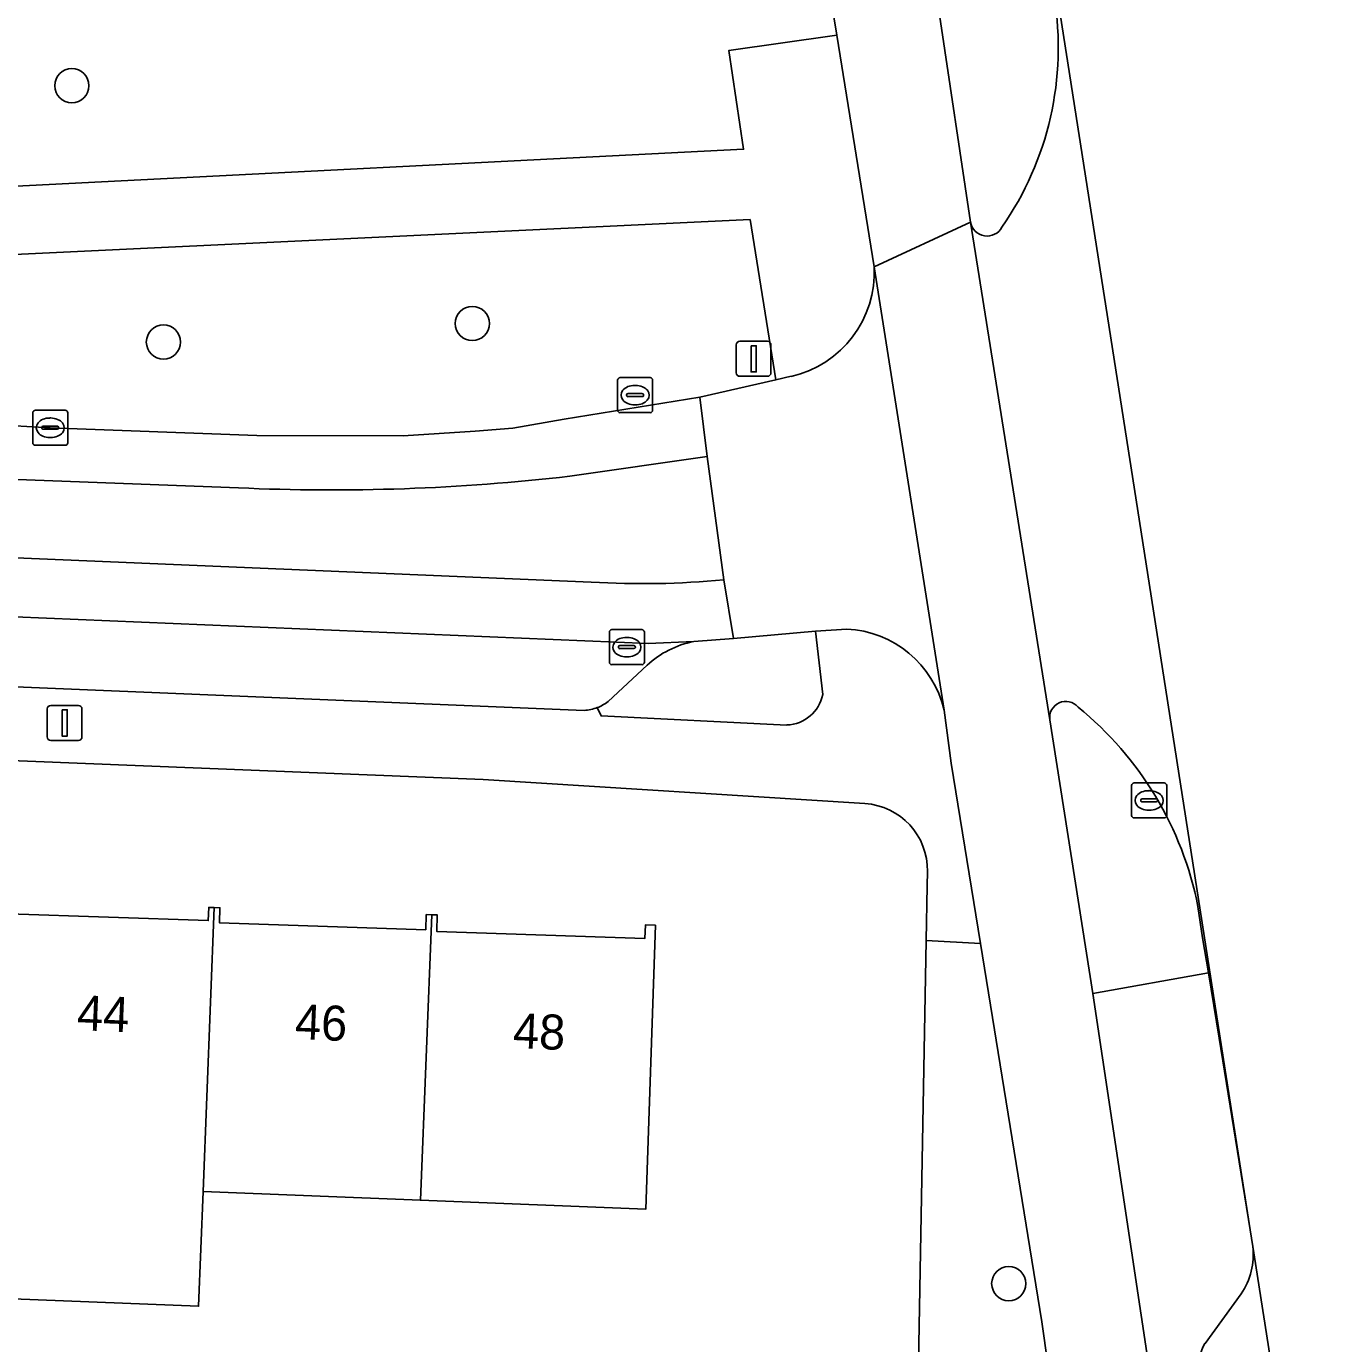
# Model space of a CAD drawing. Extents: x 160077 to 160948, y 386481 to 387498.
# Drawn here: x 160789.73 to 160827.36, y 387236.93 to 387274.55 of the extents above; entities that cross this region are included whole.
import ezdxf

# ---------------------------------------------------------------- set-up
doc = ezdxf.new("R2010")
doc.units = 0
for name, color, linetype in [('IMGEO_Berm_groen', 7, 'Continuous'), ('IMGEO_Boom', 7, 'Continuous'), ('IMGEO_Erf', 7, 'Continuous'), ('IMGEO_Fietspad_gesloten', 7, 'Continuous'), ('IMGEO_Groenvoorziening', 7, 'Continuous'), ('IMGEO_Kolk', 7, 'Continuous'), ('IMGEO_Lichtmast', 7, 'Continuous'), ('IMGEO_Pand', 7, 'Continuous'), ('IMGEO_Pand_nummerreeks', 7, 'Continuous'), ('IMGEO_Parkeervlak_open', 7, 'Continuous'), ('IMGEO_Rijbaan_lokaal_gesloten', 7, 'Continuous'), ('IMGEO_Rijbaan_lokaal_open', 7, 'Continuous'), ('IMGEO_Verkeerseiland_open', 7, 'Continuous'), ('IMGEO_Voetpad_open', 7, 'Continuous')]:
    doc.layers.add(name, color=color, linetype=linetype)

msp = doc.modelspace()

# ---------------------------------------------------------------- linework, layer by layer
at = {"layer": 'IMGEO_Berm_groen'}
msp.add_lwpolyline([(160811.132, 387264.452), (160810.402, 387269.031), (160789.191, 387268.028), (160789.07, 387264.372), (160789.069, 387263.157), (160790.409, 387263.084), (160796.313, 387262.865), (160800.491, 387262.853), (160802.547, 387262.987), (160803.619, 387263.076), (160805.094, 387263.333), (160808.968, 387263.955)], close=True, dxfattribs=at)
for points in [[(160824.689, 387240.174), (160823.801, 387245.648), (160823.498, 387247.514), (160820.195, 387246.929), (160821.846, 387235.9), (160823.254, 387236.187)], [(160824.763, 387239.699), (160824.689, 387240.174)], [(160823.397, 387236.926), (160824.432, 387238.345)]]:
    msp.add_lwpolyline(points, dxfattribs=at)
for centre, radius, start, end in [((160822.73, 387239.478), 2.045, 326.348, 6.202), ((160824.261, 387236.375), 1.025, 147.4996, 190.5971)]:
    msp.add_arc(centre, radius, start, end, dxfattribs=at)
at = {"layer": 'IMGEO_Boom'}
for centre in [(160791.025, 387272.854), (160802.464, 387266.062), (160793.642, 387265.533), (160817.791, 387238.641)]:
    msp.add_circle(centre, 0.489, dxfattribs=at)
at = {"layer": 'IMGEO_Erf'}
for points in [[(160813.68, 387252.352), (160802.774, 387253.041), (160765.606, 387254.53)], [(160763.147, 387252.255), (160763.058, 387250), (160762.284, 387230.41), (160770.884, 387230.07), (160770.97, 387232.627), (160775.981, 387232.458), (160780.665, 387232.3), (160780.579, 387229.743), (160783.228, 387229.654), (160783.329, 387232.21), (160788.109, 387232.021), (160788.258, 387232.015), (160793.079, 387231.823), (160792.977, 387229.267), (160795.542, 387229.196), (160795.672, 387231.749), (160800.725, 387231.493), (160805.359, 387231.259), (160805.229, 387228.706), (160815.073, 387228.529), (160815.432, 387248.444)], [(160815.432, 387248.444), (160815.46, 387250), (160815.467, 387250.414)], [(160789.222, 387249.201), (160794.921, 387249.008), (160794.934, 387249.387), (160795.095, 387249.381), (160795.254, 387249.376), (160795.239, 387248.948), (160801.133, 387248.748), (160801.148, 387249.183), (160801.308, 387249.177), (160801.466, 387249.172), (160801.45, 387248.701), (160807.397, 387248.499), (160807.41, 387248.886), (160807.697, 387248.876), (160807.423, 387240.771), (160800.985, 387241.023), (160794.774, 387241.267), (160794.644, 387237.992), (160788.605, 387238.232)]]:
    msp.add_lwpolyline(points, dxfattribs=at)
msp.add_arc((160813.559, 387250.447), 1.908, 358.9958, 86.3615, dxfattribs=at)
at = {"layer": 'IMGEO_Fietspad_gesloten'}
for points in [[(160791.64, 387412.231), (160794.135, 387394.309), (160798.115, 387368.331), (160798.397, 387366.706), (160800.39, 387353.842), (160805.416, 387321.393), (160805.684, 387319.821), (160812.311, 387277.764), (160812.877, 387274.297), (160813.946, 387267.683), (160816.7, 387268.961), (160815.81, 387274.874), (160814.884, 387280.816)], [(160843.09, 387100.462), (160839.795, 387121.483), (160832.323, 387169.215), (160821.846, 387235.9), (160820.195, 387246.929), (160818.965, 387254.739), (160816.7, 387268.961), (160813.946, 387267.683), (160815.942, 387255.018), (160816.15, 387253.506), (160816.986, 387248.355), (160818.74, 387237.551), (160820.081, 387228.074), (160826.383, 387187.732), (160826.63, 387186.198), (160832.118, 387150.998), (160832.395, 387149.477), (160836.582, 387122.475), (160837.749, 387114.951), (160839.039, 387106.69), (160840.709, 387096.066)]]:
    msp.add_lwpolyline(points, dxfattribs=at)
at = {"layer": 'IMGEO_Groenvoorziening'}
for points in [[(160789.542, 387293.96), (160788.827, 387270.191), (160788.818, 387269.95), (160789.256, 387269.972), (160810.217, 387271.038), (160809.797, 387273.863), (160812.817, 387274.288), (160812.877, 387274.297), (160812.311, 387277.764), (160809.183, 387277.253), (160807.12, 387277.166), (160800.834, 387319.776)], [(160812.265, 387257.274), (160809.928, 387257.068), (160808.791, 387256.98)], [(160812.475, 387255.465), (160812.265, 387257.274)], [(160807.46, 387256.302), (160806.348, 387255.263)], [(160806.035, 387255.092), (160806.146, 387254.853), (160811.452, 387254.595)]]:
    msp.add_lwpolyline(points, dxfattribs=at)
for centre, radius, start, end in [((160809.312, 387254.311), 2.719, 101.0502, 132.9376), ((160811.412, 387255.679), 1.084, 272.1221, 348.6362), ((160805.551, 387256.35), 1.348, 291.0447, 306.2532)]:
    msp.add_arc(centre, radius, start, end, dxfattribs=at)
at = {"layer": 'IMGEO_Kolk'}
for p, q in [((160806.615, 387263.59), (160806.615, 387264.442)), ((160806.69, 387264.516), (160807.542, 387264.516)), ((160807.616, 387264.442), (160807.616, 387263.59)), ((160806.874, 387264.01), (160806.874, 387264.022)), ((160806.917, 387264.059), (160807.315, 387264.059)), ((160807.103, 387264.296), (160807.128, 387264.296)), ((160807.358, 387264.022), (160807.358, 387264.01)), ((160807.312, 387263.973), (160806.914, 387263.973)), ((160807.126, 387263.736), (160807.101, 387263.736)), ((160789.908, 387262.658), (160789.908, 387263.51)), ((160789.983, 387263.584), (160790.835, 387263.584)), ((160790.396, 387263.364), (160790.421, 387263.364)), ((160790.909, 387263.51), (160790.909, 387262.658)), ((160807.542, 387263.516), (160806.69, 387263.516)), ((160790.167, 387263.078), (160790.167, 387263.09)), ((160790.605, 387263.041), (160790.207, 387263.041)), ((160790.21, 387263.127), (160790.608, 387263.127)), ((160790.651, 387263.09), (160790.651, 387263.078)), ((160790.835, 387262.584), (160789.983, 387262.584)), ((160790.419, 387262.804), (160790.394, 387262.804)), ((160806.381, 387256.393), (160806.381, 387257.245)), ((160806.456, 387257.319), (160807.308, 387257.319)), ((160807.382, 387257.245), (160807.382, 387256.393)), ((160806.869, 387257.099), (160806.894, 387257.099)), ((160806.64, 387256.813), (160806.64, 387256.825)), ((160807.078, 387256.776), (160806.68, 387256.776)), ((160806.683, 387256.862), (160807.081, 387256.862)), ((160806.892, 387256.539), (160806.867, 387256.539)), ((160807.124, 387256.825), (160807.124, 387256.813)), ((160807.308, 387256.319), (160806.456, 387256.319)), ((160821.301, 387252.014), (160821.301, 387252.866)), ((160821.376, 387252.94), (160822.228, 387252.94)), ((160822.302, 387252.866), (160822.302, 387252.014)), ((160821.56, 387252.434), (160821.56, 387252.446)), ((160821.998, 387252.397), (160821.6, 387252.397)), ((160821.603, 387252.483), (160822.001, 387252.483)), ((160821.789, 387252.72), (160821.814, 387252.72)), ((160822.044, 387252.446), (160822.044, 387252.434)), ((160821.812, 387252.16), (160821.787, 387252.16)), ((160822.228, 387251.94), (160821.376, 387251.94))]:
    msp.add_line(p, q, dxfattribs=at)
for points in [[(160806.615, 387263.59), (160806.615, 387264.442)], [(160806.69, 387264.516), (160807.542, 387264.516)], [(160807.616, 387264.442), (160807.616, 387263.59)], [(160789.908, 387262.658), (160789.908, 387263.51)], [(160789.983, 387263.584), (160790.835, 387263.584)], [(160790.909, 387263.51), (160790.909, 387262.658)], [(160807.542, 387263.516), (160806.69, 387263.516)], [(160790.835, 387262.584), (160789.983, 387262.584)], [(160806.381, 387256.393), (160806.381, 387257.245)], [(160806.456, 387257.319), (160807.308, 387257.319)], [(160807.382, 387257.245), (160807.382, 387256.393)], [(160807.308, 387256.319), (160806.456, 387256.319)], [(160821.301, 387252.014), (160821.301, 387252.866)], [(160821.376, 387252.94), (160822.228, 387252.94)], [(160822.302, 387252.866), (160822.302, 387252.014)], [(160822.228, 387251.94), (160821.376, 387251.94)]]:
    msp.add_lwpolyline(points, dxfattribs=at)
for centre, radius, start, end in [((160806.692, 387264.44), 0.0765, 91.552, 178.448), ((160806.692, 387264.44), 0.0765, 91.552, 178.448), ((160807.54, 387264.44), 0.0765, 1.552, 88.448), ((160807.54, 387264.44), 0.0765, 1.552, 88.448), ((160806.914, 387264.019), 0.0403, 85.8775, 175.7526), ((160807.319, 387264.021), 0.0386, 1.7309, 96.639), ((160806.911, 387264.009), 0.0366, 178.938, 274.7102), ((160807.315, 387264.016), 0.043, 264.8664, 352.4533), ((160789.985, 387263.508), 0.0765, 91.552, 178.448), ((160789.985, 387263.508), 0.0765, 91.552, 178.448), ((160790.833, 387263.508), 0.0765, 1.552, 88.448), ((160790.833, 387263.508), 0.0765, 1.552, 88.448), ((160806.692, 387263.592), 0.0765, 181.552, 268.448), ((160806.692, 387263.592), 0.0765, 181.552, 268.448), ((160807.54, 387263.592), 0.0765, 271.552, 358.448), ((160807.54, 387263.592), 0.0765, 271.552, 358.448), ((160790.207, 387263.087), 0.0403, 85.8775, 175.7526), ((160790.204, 387263.077), 0.0366, 178.938, 274.7102), ((160790.608, 387263.084), 0.043, 264.8664, 352.4533), ((160790.612, 387263.089), 0.0386, 1.7309, 96.639), ((160789.985, 387262.66), 0.0765, 181.552, 268.448), ((160789.985, 387262.66), 0.0765, 181.552, 268.448), ((160790.833, 387262.66), 0.0765, 271.552, 358.448), ((160790.833, 387262.66), 0.0765, 271.552, 358.448), ((160806.458, 387257.243), 0.0765, 91.552, 178.448), ((160806.458, 387257.243), 0.0765, 91.552, 178.448), ((160807.306, 387257.243), 0.0765, 1.552, 88.448), ((160807.306, 387257.243), 0.0765, 1.552, 88.448), ((160806.68, 387256.822), 0.0403, 85.8775, 175.7526), ((160806.677, 387256.812), 0.0366, 178.938, 274.7102), ((160807.081, 387256.819), 0.043, 264.8664, 352.4533), ((160807.085, 387256.824), 0.0386, 1.7309, 96.639), ((160806.458, 387256.395), 0.0765, 181.552, 268.448), ((160806.458, 387256.395), 0.0765, 181.552, 268.448), ((160807.306, 387256.395), 0.0765, 271.552, 358.448), ((160807.306, 387256.395), 0.0765, 271.552, 358.448), ((160821.378, 387252.864), 0.0765, 91.552, 178.448), ((160821.378, 387252.864), 0.0765, 91.552, 178.448), ((160822.226, 387252.864), 0.0765, 1.552, 88.448), ((160822.226, 387252.864), 0.0765, 1.552, 88.448), ((160821.6, 387252.443), 0.0403, 85.8775, 175.7526), ((160821.597, 387252.433), 0.0366, 178.938, 274.7102), ((160822.001, 387252.44), 0.043, 264.8664, 352.4533), ((160822.005, 387252.445), 0.0386, 1.7309, 96.639), ((160821.378, 387252.016), 0.0765, 181.552, 268.448), ((160821.378, 387252.016), 0.0765, 181.552, 268.448), ((160822.226, 387252.016), 0.0765, 271.552, 358.448), ((160822.226, 387252.016), 0.0765, 271.552, 358.448)]:
    msp.add_arc(centre, radius, start, end, dxfattribs=at)
for centre, major_axis, ratio, start_param, end_param in [((160807.102, 387264.016), (-0.387, 0.002), 0.722429, 4.712389, 7.853982), ((160807.127, 387264.016), (-0.39, 0.002), 0.717154, 1.570796, 4.712389), ((160790.395, 387263.084), (-0.387, 0.002), 0.722429, 4.712389, 7.853982), ((160790.42, 387263.084), (-0.39, 0.002), 0.717154, 1.570796, 4.712389), ((160806.868, 387256.819), (-0.387, 0.002), 0.722429, 4.712389, 7.853982), ((160806.893, 387256.819), (-0.39, 0.002), 0.717154, 1.570796, 4.712389), ((160821.788, 387252.44), (-0.387, 0.002), 0.722429, 4.712389, 7.853982), ((160821.813, 387252.44), (-0.39, 0.002), 0.717154, 1.570796, 4.712389)]:
    msp.add_ellipse(centre, major_axis=major_axis, ratio=ratio, start_param=start_param, end_param=end_param, dxfattribs=at)
at = {"layer": 'IMGEO_Lichtmast'}
for p, q in [((160810.107, 387265.554), (160810.897, 387265.554)), ((160810.897, 387265.554), (160810.107, 387265.554)), ((160810.007, 387264.654), (160810.007, 387265.454)), ((160810.007, 387265.454), (160810.007, 387264.654)), ((160810.997, 387265.454), (160810.997, 387264.654)), ((160810.997, 387264.654), (160810.997, 387265.454)), ((160810.897, 387264.554), (160810.107, 387264.554)), ((160810.107, 387264.554), (160810.897, 387264.554)), ((160790.324, 387254.255), (160790.324, 387255.055)), ((160790.324, 387255.055), (160790.324, 387254.255)), ((160790.424, 387255.155), (160791.214, 387255.155)), ((160791.214, 387255.155), (160790.424, 387255.155)), ((160791.314, 387255.055), (160791.314, 387254.255)), ((160791.314, 387254.255), (160791.314, 387255.055)), ((160791.214, 387254.155), (160790.424, 387254.155)), ((160790.424, 387254.155), (160791.214, 387254.155))]:
    msp.add_line(p, q, dxfattribs=at)
for points in [[(160810.427, 387265.429), (160810.577, 387265.429), (160810.577, 387264.679), (160810.427, 387264.679), (160810.427, 387265.429)], [(160790.744, 387255.03), (160790.894, 387255.03), (160790.894, 387254.28), (160790.744, 387254.28), (160790.744, 387255.03)]]:
    msp.add_lwpolyline(points, dxfattribs=at)
for centre, start, end in [((160810.107, 387265.454), 90, 180), ((160810.107, 387265.454), 90, 180), ((160810.897, 387265.454), 0, 90), ((160810.897, 387265.454), 360, 90), ((160810.107, 387264.654), 180, 270), ((160810.107, 387264.654), 180, 270), ((160810.897, 387264.654), 270, 0), ((160810.897, 387264.654), 270, 0), ((160790.424, 387255.055), 90, 180), ((160790.424, 387255.055), 90, 180), ((160791.214, 387255.055), 0, 90), ((160791.214, 387255.055), 360, 90), ((160790.424, 387254.255), 180, 270), ((160790.424, 387254.255), 180, 270), ((160791.214, 387254.255), 270, 0), ((160791.214, 387254.255), 270, 0)]:
    msp.add_arc(centre, 0.1, start, end, dxfattribs=at)
at = {"layer": 'IMGEO_Pand'}
for points in [[(160795.095, 387249.381), (160794.934, 387249.387), (160794.921, 387249.008), (160789.222, 387249.201), (160789.234, 387249.558), (160789.055, 387249.564), (160788.735, 387241.504), (160788.605, 387238.232), (160794.644, 387237.992), (160794.774, 387241.267)], [(160801.308, 387249.177), (160801.148, 387249.183), (160801.133, 387248.748), (160795.239, 387248.948), (160795.254, 387249.376), (160795.095, 387249.381), (160794.774, 387241.267), (160800.985, 387241.023)], [(160807.697, 387248.876), (160807.41, 387248.886), (160807.397, 387248.499), (160801.45, 387248.701), (160801.466, 387249.172), (160801.308, 387249.177), (160800.985, 387241.023), (160807.423, 387240.771)]]:
    msp.add_lwpolyline(points, close=True, dxfattribs=at)
at = {"layer": 'IMGEO_Parkeervlak_open'}
for points in [[(160808.791, 387256.98), (160807.494, 387256.922), (160767.68, 387258.595)], [(160770.651, 387256.465), (160805.664, 387255.011)], [(160806.348, 387255.263), (160807.46, 387256.302)], [(160841.78, 387131.053), (160841.585, 387132.143), (160824.763, 387239.699)], [(160824.432, 387238.345), (160823.397, 387236.926)]]:
    msp.add_lwpolyline(points, dxfattribs=at)
for centre, radius, start, end in [((160809.312, 387254.311), 2.719, 101.0502, 132.9376), ((160805.571, 387256.328), 1.32, 274.0484, 290.5837), ((160805.551, 387256.35), 1.348, 291.0447, 306.2532), ((160822.73, 387239.478), 2.045, 326.348, 6.202), ((160824.261, 387236.375), 1.025, 147.4996, 190.5971)]:
    msp.add_arc(centre, radius, start, end, dxfattribs=at)
at = {"layer": 'IMGEO_Rijbaan_lokaal_gesloten'}
for points in [[(160823.193, 387249.414), (160823.322, 387248.517), (160823.498, 387247.514), (160823.801, 387245.648), (160823.831, 387245.653), (160821.609, 387259.863), (160816.903, 387289.946), (160815.155, 387301.123)], [(160816.7, 387268.961), (160818.965, 387254.739)], [(160815.942, 387255.018), (160813.946, 387267.683)], [(160811.574, 387264.554), (160811.132, 387264.452), (160808.968, 387263.955), (160809.172, 387262.264), (160809.652, 387258.742), (160809.928, 387257.068), (160812.265, 387257.274), (160813.161, 387257.335)], [(160790.409, 387263.084), (160789.069, 387263.157), (160782.105, 387263.444), (160765.275, 387264.185), (160765.218, 387262.525), (160795.783, 387261.368)], [(160805.253, 387261.701), (160809.172, 387262.264), (160808.968, 387263.955), (160805.094, 387263.333), (160803.619, 387263.076), (160802.547, 387262.987), (160800.491, 387262.853), (160796.313, 387262.865), (160790.409, 387263.084)], [(160765.103, 387260.4), (160765.024, 387258.692), (160767.403, 387258.618), (160767.68, 387258.595), (160807.494, 387256.922), (160808.791, 387256.98), (160809.928, 387257.068), (160809.652, 387258.742)], [(160805.86, 387258.675), (160765.103, 387260.4)], [(160823.831, 387245.653), (160823.801, 387245.648), (160824.689, 387240.174), (160823.831, 387245.653)]]:
    msp.add_lwpolyline(points, dxfattribs=at)
for centre, radius, start, end in [((160810.239, 387273.941), 8.966, 325.1271, 9.2319), ((160817.173, 387269.041), 0.48, 189.6587, 331.6867), ((160810.9, 387267.528), 3.05, 282.7609, 2.9098), ((160798.446, 387320.449), 59.141, 267.41891, 276.60889), ((160807.32, 387283.394), 24.762, 266.6202, 275.4043), ((160813.018, 387254.336), 3.003, 13.136, 87.265), ((160819.419, 387254.809), 0.459, 40.0971, 188.8015), ((160813.61, 387247.525), 9.768, 11.1524, 50.8994)]:
    msp.add_arc(centre, radius, start, end, dxfattribs=at)
at = {"layer": 'IMGEO_Rijbaan_lokaal_open'}
for points in [[(160795.783, 387261.368), (160765.218, 387262.525), (160765.103, 387260.4), (160805.86, 387258.675)], [(160809.172, 387262.264), (160805.253, 387261.701)], [(160809.652, 387258.742), (160809.172, 387262.264)]]:
    msp.add_lwpolyline(points, dxfattribs=at)
for centre, radius, start, end in [((160798.446, 387320.449), 59.141, 267.41891, 276.60889), ((160807.32, 387283.394), 24.762, 266.6202, 275.4043)]:
    msp.add_arc(centre, radius, start, end, dxfattribs=at)
at = {"layer": 'IMGEO_Verkeerseiland_open'}
for points in [[(160819.089, 387275.379), (160815.81, 387274.874), (160816.7, 387268.961)], [(160818.965, 387254.739), (160820.195, 387246.929), (160823.498, 387247.514), (160823.322, 387248.517), (160823.193, 387249.414)]]:
    msp.add_lwpolyline(points, dxfattribs=at)
for centre, radius, start, end in [((160810.239, 387273.941), 8.966, 325.1271, 9.2319), ((160817.173, 387269.041), 0.48, 189.6587, 331.6867), ((160819.419, 387254.809), 0.459, 40.0971, 188.8015), ((160813.61, 387247.525), 9.768, 11.1524, 50.8994)]:
    msp.add_arc(centre, radius, start, end, dxfattribs=at)
at = {"layer": 'IMGEO_Voetpad_open'}
for points in [[(160813.946, 387267.683), (160812.877, 387274.297), (160812.817, 387274.288), (160809.797, 387273.863), (160810.217, 387271.038), (160789.256, 387269.972), (160788.818, 387269.95), (160788.827, 387270.191), (160783.591, 387270.317), (160780.506, 387270.464), (160684.564, 387274.07), (160683.045, 387274.063), (160683.371, 387271.935)], [(160789.191, 387268.028), (160810.402, 387269.031), (160811.132, 387264.452), (160811.574, 387264.554)], [(160813.161, 387257.335), (160812.265, 387257.274), (160812.475, 387255.465)], [(160805.664, 387255.011), (160770.651, 387256.465)], [(160811.452, 387254.595), (160806.146, 387254.853), (160806.035, 387255.092)], [(160815.467, 387250.414), (160815.46, 387250), (160815.432, 387248.444), (160816.986, 387248.355), (160816.15, 387253.506), (160815.942, 387255.018)], [(160765.606, 387254.53), (160802.774, 387253.041), (160813.68, 387252.352)], [(160818.74, 387237.551), (160816.986, 387248.355), (160815.432, 387248.444), (160815.073, 387228.529), (160815.072, 387228.466), (160815.012, 387226.944), (160810.559, 387114.513), (160813.818, 387114.344), (160814.992, 387149.5), (160815.041, 387151.028), (160816.467, 387186.661), (160821.75, 387186.42), (160826.63, 387186.198), (160826.383, 387187.732), (160821.521, 387187.958), (160816.533, 387188.189), (160817.449, 387208.863), (160817.592, 387212.701), (160817.937, 387223.178), (160818.058, 387226.34)], [(160818.593, 387227.731), (160819.049, 387227.963), (160820.081, 387228.074), (160818.74, 387237.551)]]:
    msp.add_lwpolyline(points, dxfattribs=at)
for centre, radius, start, end in [((160810.9, 387267.528), 3.05, 282.7609, 2.9098), ((160813.018, 387254.336), 3.003, 13.136, 87.265), ((160811.412, 387255.679), 1.084, 272.1221, 348.6362), ((160805.571, 387256.328), 1.32, 274.0484, 290.5837), ((160813.559, 387250.447), 1.908, 358.9958, 86.3615)]:
    msp.add_arc(centre, radius, start, end, dxfattribs=at)

# ---------------------------------------------------------------- texts
at = {"layer": 'IMGEO_Pand_nummerreeks'}
for s, p in [('44', (160791.16, 387245.882)), ('46', (160797.386, 387245.627)), ('48', (160803.614, 387245.372))]:
    msp.add_text(s, height=1, rotation=357.6566, dxfattribs=at).set_placement(p)

doc.saveas('drawing.dxf')
